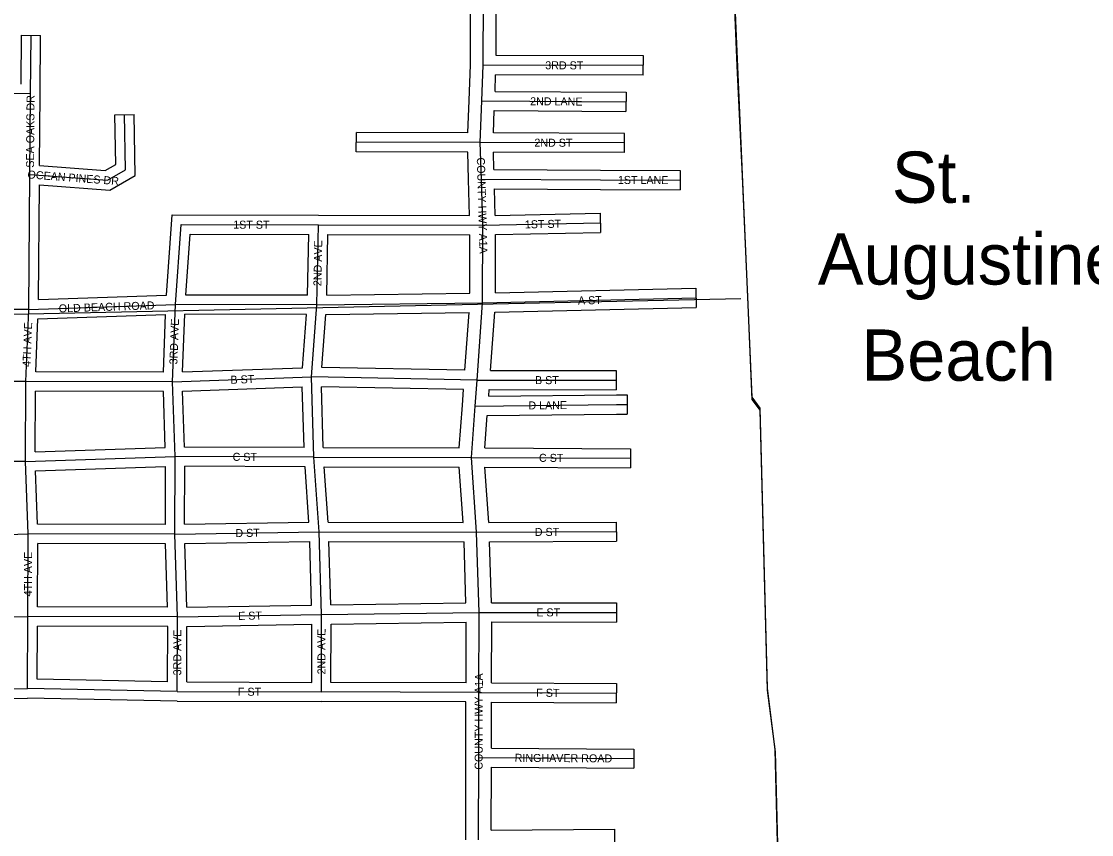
# Model space of a CAD drawing. Extents: x 418523 to 616617, y 1878279 to 2196743.
# Drawn here: x 570042 to 573384, y 2001885 to 2004425 of the extents above; entities that cross this region are included whole.
import ezdxf

# ---------------------------------------------------------------- set-up
doc = ezdxf.new("R2010")
doc.units = 0
for name, color, linetype in [('Level 1', 7, 'Continuous'), ('Level 22', 7, 'Continuous'), ('Level 23', 7, 'Continuous'), ('Level 31', 7, 'Continuous'), ('Level 32', 7, 'Continuous'), ('Level 34', 7, 'Continuous'), ('Level 44', 7, 'Continuous'), ('Level 5', 7, 'Continuous'), ('Level 8', 7, 'Continuous')]:
    doc.layers.add(name, color=color, linetype=linetype)

msp = doc.modelspace()

# ---------------------------------------------------------------- linework, layer by layer
at = {"layer": 'Level 1'}
msp.add_line((568285.081, 2003473.091), (572289.294, 2003559.614), dxfattribs=at)
at = {"layer": 'Level 22'}
for p, q in [((571484.288, 2004288.129), (571484.844, 2004529.597)), ((571479.908, 2004176.133), (571484.288, 2004288.129)), ((571475.17, 2004046.318), (571479.908, 2004176.133)), ((571478.71, 2003931.757), (571475.17, 2004046.318)), ((571482.818, 2003787.74), (571478.71, 2003931.757)), ((571482.26, 2003545.909), (571482.818, 2003787.74)), ((571464.9, 2003304.481), (571482.26, 2003545.909)), ((571459.007, 2003223.399), (571464.9, 2003304.481)), ((571447.539, 2003062.689), (571459.007, 2003223.399)), ((571463.489, 2002829.184), (571447.539, 2003062.689)), ((571471.154, 2002578.97), (571463.489, 2002829.184)), ((571470.579, 2002329.139), (571471.154, 2002578.97)), ((571470.11, 2002125.491), (571470.579, 2002329.139)), ((571469.516, 2001868.024), (571470.11, 2002125.491))]:
    msp.add_line(p, q, dxfattribs=at)
at = {"layer": 'Level 23'}
for p, q in [((571444.29, 2004288.956), (571444.844, 2004529.689)), ((571524.358, 2004318.007), (571524.777, 2004500.073)), ((571439.938, 2004177.696), (571444.289, 2004288.956)), ((571521.104, 2004205.872), (571523.143, 2004258.01)), ((571436.241, 2004076.409), (571439.934, 2004177.591)), ((571516.289, 2004076.191), (571518.833, 2004145.884)), ((571438.729, 2003930.522), (571436.074, 2004016.407)), ((571517.811, 2003961.553), (571516.123, 2004016.189)), ((571441.943, 2003817.835), (571438.726, 2003930.617)), ((571521.957, 2003818.549), (571519.59, 2003901.541)), ((571442.328, 2003575.386), (571442.749, 2003757.831)), ((571522.333, 2003576.829), (571522.751, 2003758.551)), ((571427.005, 2003335.186), (571439.959, 2003515.348)), ((571507.159, 2003334.418), (571520.269, 2003516.766)), ((571419.112, 2003226.298), (571422.671, 2003275.256)), ((571501.326, 2003253.826), (571502.823, 2003274.424)), ((571409.584, 2003092.776), (571419.108, 2003226.246)), ((571489.769, 2003092.468), (571496.998, 2003193.778)), ((571421.337, 2002859.313), (571409.489, 2003032.776)), ((571501.523, 2002859.349), (571489.699, 2003032.466)), ((571430.234, 2002608.402), (571424.384, 2002799.301)), ((571510.257, 2002608.946), (571504.422, 2002799.361)), ((571430.649, 2002359.231), (571431.084, 2002548.406)), ((571510.649, 2002358.877), (571511.087, 2002548.944)), ((571430.11, 2002125.583), (571430.51, 2002299.23)), ((571510.18, 2002155.219), (571510.51, 2002298.875)), ((571429.516, 2001868.116), (571430.11, 2002125.583)), ((571509.588, 2001898.344), (571510.042, 2002095.217))]:
    msp.add_line(p, q, dxfattribs=at)
at = {"layer": 'Level 31'}
for p, q in [((570070.713, 2004198.688), (570072.09, 2004380.878)), ((571984.256, 2004286.614), (571484.288, 2004288.129)), ((570070.713, 2004198.688), (569785.06, 2004199.361)), ((570068.853, 2003946.315), (570070.713, 2004198.688)), ((571479.908, 2004176.133), (571930.099, 2004173.278)), ((571475.17, 2004046.318), (571088.064, 2004047.215)), ((571925.367, 2004044.917), (571475.17, 2004046.318)), ((570065.012, 2003524.845), (570068.853, 2003946.315)), ((571478.71, 2003931.757), (571850.281, 2003929.811)), ((571850.281, 2003929.811), (572099.157, 2003928.511)), ((571482.818, 2003787.74), (571849.655, 2003795.259)), ((570965.141, 2003539.106), (570970.159, 2003788.928)), ((570970.159, 2003788.928), (571482.818, 2003787.74)), ((571482.26, 2003545.909), (572149.044, 2003561.103)), ((570065.012, 2003524.845), (570523.498, 2003540.136)), ((570514.375, 2003298.688), (570523.498, 2003540.136)), ((570965.141, 2003539.106), (570523.498, 2003540.136)), ((570948.134, 2003314.042), (570965.141, 2003539.106)), ((570965.141, 2003539.106), (571482.26, 2003545.909)), ((570065.012, 2003524.845), (569681.387, 2003525.747)), ((570055.924, 2003299.762), (570065.012, 2003524.845)), ((570055.924, 2003299.762), (569680.858, 2003300.645)), ((570055.339, 2003049.567), (570055.924, 2003299.762)), ((570514.375, 2003298.688), (570055.924, 2003299.762)), ((570514.375, 2003298.688), (570948.134, 2003314.042)), ((570522.074, 2003065.201), (570514.375, 2003298.688)), ((571464.9, 2003304.481), (570948.134, 2003314.042)), ((570955.796, 2003063.828), (570948.134, 2003314.042)), ((571464.9, 2003304.481), (571899.889, 2003303.841)), ((571459.007, 2003223.399), (571900.349, 2003227.836)), ((571900.349, 2003227.836), (571933.957, 2003228.123)), ((570055.339, 2003049.567), (570522.074, 2003065.201)), ((570521.51, 2002823.371), (570522.074, 2003065.201)), ((570955.796, 2003063.828), (570522.074, 2003065.201)), ((570955.796, 2003063.828), (571447.539, 2003062.689)), ((570971.743, 2002830.686), (570955.796, 2003063.828)), ((571447.539, 2003062.689), (571944.034, 2003060.091)), ((570055.339, 2003049.567), (569671.709, 2003050.833)), ((570063.054, 2002824.445), (570055.339, 2003049.567)), ((570521.51, 2002823.371), (570971.743, 2002830.686)), ((570971.743, 2002830.686), (571463.489, 2002829.184)), ((570979.386, 2002572.109), (570971.743, 2002830.686)), ((571463.489, 2002829.184), (571900.074, 2002831.087)), ((569679.384, 2002808.983), (570063.054, 2002824.445)), ((570062.449, 2002566.25), (570063.054, 2002824.445)), ((570521.51, 2002823.371), (570063.054, 2002824.445)), ((570529.151, 2002564.793), (570521.51, 2002823.371)), ((569678.795, 2002558.788), (570062.449, 2002566.25)), ((570061.604, 2002341.148), (570062.449, 2002566.25)), ((570529.151, 2002564.793), (570062.449, 2002566.25)), ((570528.609, 2002331.691), (570529.151, 2002564.793)), ((570529.151, 2002564.793), (570979.386, 2002572.109)), ((570978.826, 2002330.277), (570979.386, 2002572.109)), ((570979.386, 2002572.109), (571471.154, 2002578.97)), ((571471.154, 2002578.97), (571900.129, 2002578.709)), ((569686.509, 2002333.666), (570061.604, 2002341.148)), ((570528.609, 2002331.691), (570061.604, 2002341.148)), ((570528.609, 2002331.691), (570978.826, 2002330.277)), ((571470.579, 2002329.139), (570978.826, 2002330.277)), ((571470.579, 2002329.139), (571900.185, 2002326.331)), ((571470.11, 2002125.491), (571954.569, 2002122.194))]:
    msp.add_line(p, q, dxfattribs=at)
for points in [[(570068.853, 2003946.315), (570311.032, 2003928.291), (570366.907, 2003960.526), (570364.14, 2004133.633)], [(570523.498, 2003540.136), (570540.884, 2003790.291), (570970.159, 2003788.928)]]:
    msp.add_lwpolyline(points, dxfattribs=at)
at = {"layer": 'Level 32'}
for p, q in [((570040.939, 2004228.758), (570042.091, 2004381.105)), ((570042.091, 2004381.105), (570102.09, 2004380.651)), ((570100.713, 2004198.461), (570102.09, 2004380.651)), ((571984.347, 2004316.614), (571524.358, 2004318.007)), ((571984.166, 2004256.614), (571984.347, 2004316.614)), ((571984.166, 2004256.614), (571523.143, 2004258.01)), ((570099.06, 2003974.15), (570100.714, 2004198.467)), ((571521.104, 2004205.872), (571930.289, 2004203.277)), ((571930.289, 2004203.277), (571929.91, 2004143.277)), ((570334.144, 2004133.154), (570394.137, 2004134.113)), ((571518.833, 2004145.884), (571929.91, 2004143.277)), ((571087.994, 2004017.214), (571088.133, 2004077.214)), ((571436.241, 2004076.408), (571088.133, 2004077.214)), ((571925.46, 2004074.917), (571516.289, 2004076.191)), ((571925.274, 2004014.916), (571925.46, 2004074.917)), ((571436.075, 2004016.407), (571087.994, 2004017.214)), ((571925.274, 2004014.916), (571516.123, 2004016.19)), ((571517.811, 2003961.553), (571850.439, 2003959.811)), ((571850.438, 2003959.811), (572099.314, 2003958.511)), ((572099.314, 2003958.511), (572099.001, 2003898.511)), ((570095.297, 2003555.871), (570098.562, 2003914.019)), ((571519.59, 2003901.541), (571850.124, 2003899.81)), ((571850.125, 2003899.81), (572099.001, 2003898.511)), ((570970.228, 2003818.928), (571441.943, 2003817.835)), ((571521.957, 2003818.549), (571849.04, 2003825.253)), ((571849.04, 2003825.253), (571850.271, 2003765.264)), ((571522.752, 2003758.551), (571850.271, 2003765.264)), ((570935.739, 2003569.175), (570939.553, 2003759.023)), ((570995.759, 2003569.511), (570999.562, 2003758.858)), ((570999.562, 2003758.858), (571442.749, 2003757.831)), ((570095.297, 2003555.871), (570495.446, 2003569.217)), ((570935.739, 2003569.174), (570555.651, 2003570.061)), ((570995.759, 2003569.511), (571442.328, 2003575.386)), ((571522.334, 2003576.829), (572148.361, 2003591.096)), ((572148.361, 2003591.096), (572149.728, 2003531.11)), ((571520.269, 2003516.766), (572149.728, 2003531.11)), ((570087.159, 2003329.689), (570093.864, 2003495.79)), ((570093.864, 2003495.789), (570492.303, 2003509.076)), ((570485.489, 2003328.755), (570492.303, 2003509.076)), ((570545.574, 2003329.811), (570552.384, 2003510.067)), ((570932.794, 2003509.181), (570552.384, 2003510.067)), ((570920.242, 2003343.073), (570932.794, 2003509.181)), ((570980.443, 2003343.449), (570992.989, 2003509.468)), ((570992.989, 2003509.468), (571439.959, 2003515.348)), ((570485.489, 2003328.755), (570087.159, 2003329.688)), ((570545.574, 2003329.811), (570920.241, 2003343.073)), ((571427.005, 2003335.186), (570980.443, 2003343.449)), ((571507.159, 2003334.417), (571899.934, 2003333.841)), ((571899.934, 2003333.841), (571899.845, 2003273.841)), ((570085.412, 2003080.591), (570085.855, 2003269.691)), ((570485.345, 2003268.754), (570085.855, 2003269.691)), ((570491.101, 2003094.181), (570485.345, 2003268.754)), ((570551.105, 2003095.11), (570545.346, 2003269.763)), ((570545.347, 2003269.763), (570919.07, 2003282.992)), ((570924.86, 2003093.926), (570919.069, 2003282.992)), ((571422.671, 2003275.256), (570979.085, 2003283.463)), ((570984.895, 2003093.761), (570979.085, 2003283.462)), ((571502.823, 2003274.424), (571899.845, 2003273.841)), ((571501.326, 2003253.826), (571900.049, 2003257.836)), ((571900.094, 2003257.836), (571933.702, 2003258.122)), ((571933.702, 2003258.122), (571934.214, 2003198.123)), ((571496.997, 2003193.778), (571900.652, 2003197.837)), ((571900.606, 2003197.837), (571934.214, 2003198.123)), ((570085.413, 2003080.591), (570491.102, 2003094.181)), ((570924.861, 2003093.926), (570551.105, 2003095.11)), ((570984.894, 2003093.76), (571409.584, 2003092.776)), ((571489.769, 2003092.468), (571944.192, 2003090.09)), ((571944.192, 2003090.09), (571943.879, 2003030.09)), ((570086.35, 2003020.588), (570492.001, 2003034.176)), ((570491.58, 2002853.441), (570492.002, 2003034.176)), ((570551.583, 2002853.864), (570552.004, 2003035.106)), ((570927.772, 2003033.916), (570552.004, 2003035.106)), ((570939.655, 2002860.169), (570927.772, 2003033.916)), ((570987.925, 2003033.753), (571409.49, 2003032.776)), ((570999.769, 2002860.601), (570987.925, 2003033.752)), ((571489.699, 2003032.466), (571943.879, 2003030.09)), ((570092.047, 2002854.376), (570086.35, 2003020.588)), ((570551.583, 2002853.864), (570939.656, 2002860.169)), ((570999.769, 2002860.601), (571421.337, 2002859.312)), ((571501.523, 2002859.35), (571899.944, 2002861.086)), ((571899.944, 2002861.086), (571900.206, 2002801.086)), ((570491.579, 2002853.441), (570092.047, 2002854.376)), ((570092.52, 2002596.156), (570092.984, 2002794.373)), ((570492.382, 2002793.439), (570092.985, 2002794.374)), ((570498.249, 2002594.89), (570492.382, 2002793.438)), ((570552.396, 2002793.868), (570942.63, 2002800.208)), ((570558.265, 2002595.27), (570552.396, 2002793.868)), ((570948.501, 2002601.611), (570942.63, 2002800.208)), ((571002.647, 2002800.59), (571424.384, 2002799.302)), ((571008.503, 2002602.518), (571002.647, 2002800.59)), ((571504.422, 2002799.361), (571900.206, 2002801.086)), ((570498.248, 2002594.889), (570092.521, 2002596.156)), ((570558.265, 2002595.27), (570948.501, 2002601.611)), ((571008.503, 2002602.518), (571430.234, 2002608.402)), ((571510.257, 2002608.946), (571900.149, 2002608.709)), ((571900.149, 2002608.709), (571900.112, 2002548.708)), ((570091.716, 2002370.544), (570092.338, 2002536.156)), ((570499.082, 2002534.886), (570092.338, 2002536.156)), ((570498.679, 2002362.302), (570499.082, 2002534.886)), ((570558.679, 2002361.596), (570559.084, 2002535.273)), ((570559.084, 2002535.273), (570949.315, 2002541.615)), ((570948.896, 2002360.372), (570949.316, 2002541.616)), ((571008.897, 2002360.208), (571009.319, 2002542.521)), ((571009.319, 2002542.521), (571431.084, 2002548.406)), ((571511.087, 2002548.945), (571900.112, 2002548.708)), ((570498.679, 2002362.302), (570091.716, 2002370.544)), ((570558.679, 2002361.596), (570948.895, 2002360.371)), ((571430.648, 2002359.231), (571008.897, 2002360.208)), ((571510.649, 2002358.877), (571900.381, 2002356.331)), ((571900.381, 2002356.331), (571899.989, 2002296.33)), ((569716.049, 2002304.249), (570061.601, 2002311.141)), ((570528.514, 2002301.69), (570061.601, 2002311.141)), ((570528.514, 2002301.69), (570978.732, 2002300.276)), ((571430.51, 2002299.23), (570978.757, 2002300.276)), ((571510.511, 2002298.875), (571899.989, 2002296.33)), ((571510.18, 2002155.219), (571954.773, 2002152.194)), ((571954.773, 2002152.194), (571954.364, 2002092.193)), ((571510.043, 2002095.217), (571954.364, 2002092.193)), ((571509.589, 2001898.344), (571893.831, 2001901.409)), ((571893.831, 2001901.409), (571894.309, 2001841.411))]:
    msp.add_line(p, q, dxfattribs=at)
for points in [[(570098.562, 2003914.019), (570318.02, 2003897.687), (570397.185, 2003943.358), (570394.137, 2004134.113)], [(570099.06, 2003974.149), (570304.044, 2003958.896), (570336.629, 2003977.693), (570334.144, 2004133.154)], [(570495.446, 2003569.217), (570512.901, 2003820.381), (570970.254, 2003818.929)], [(570555.651, 2003570.061), (570568.865, 2003760.201), (570939.553, 2003759.023)]]:
    msp.add_lwpolyline(points, dxfattribs=at)
at = {"layer": 'Level 5'}
msp.add_lwpolyline([(572278.004, 2007218.757), (572261.409, 2004667.87), (572323.526, 2003250.488), (572348.437, 2003217.048), (572370.614, 2002341.668), (572394.998, 2002149.835), (572461.476, 1999498.646), (572465.57, 1998189.806), (572518.829, 1996605.731)], dxfattribs=at)
at = {"layer": 'Level 8'}
msp.add_lwpolyline([(572270.578, 2006461.581), (572265.594, 2005510.559), (572262.604, 2004994.547), (572260.608, 2004759.541), (572260.609, 2004660.54), (572265.612, 2004539.536), (572276.616, 2004285.531), (572292.623, 2003941.524), (572309.63, 2003564.516), (572323.636, 2003243.508), (572348.638, 2003210.508), (572370.654, 2002335.488), (572395.658, 2002143.484), (572435.687, 2000573.449), (572445.694, 2000181.441), (572462.707, 1999491.425), (572463.708, 1999433.424), (572467.73, 1998183.396), (572521.759, 1996599.361)], dxfattribs=at)

# ---------------------------------------------------------------- texts
at = {"layer": 'Level 34'}
for s, height, rotation, p in [('3RD ST', 24.9992, 359.825675, (571678.018, 2004275.045)), ('SEA OAKS DR', 25, 89.576839, (570081.506, 2003967.531)), ('2ND LANE', 25, 359.635897, (571630.751, 2004162.676)), ('2ND ST', 25, 359.821017, (571644.009, 2004033.295)), ('COUNTY HWY A1A', 25, 271.632364, (571464.282, 2003999.258)), ('OCEAN PINES DR', 25, 355.743056, (570060.394, 2003934.412)), ('1ST LANE', 25, 359.700292, (571904.734, 2003917.028)), ('1ST ST', 25, 359.817283, (570703.512, 2003777.276)), ('1ST ST', 25, 1.173464, (571614.534, 2003777.937)), ('2ND AVE', 24.9992, 88.848322, (570978.817, 2003597.641)), ('A ST', 25, 1.304697, (571780.512, 2003540.204)), ('OLD BEACH ROAD', 24.99916, 1.909436, (570159.161, 2003515.481)), ('3RD AVE', 25, 87.835117, (570528.929, 2003352.846)), ('4TH AVE', 25, 87.686933, (570070.269, 2003345.239)), ('B ST', 25, 2.026567, (570695.341, 2003292.586)), ('B ST', 25, 359.915183, (571645.999, 2003291.716)), ('D LANE', 25, 0.575417, (571625.474, 2003212.574)), ('C ST', 25, 359.817764, (570701.573, 2003052.136)), ('C ST', 25, 359.699444, (571658.399, 2003049.086)), ('D ST', 25, 0.930142, (570710.455, 2002813.941)), ('D ST', 25, 0.249086, (571645.457, 2002817.479)), ('4TH AVE', 25, 89.86475, (570075.094, 2002628.703)), ('E ST', 25, 359.964442, (571650.2, 2002566.362)), ('E ST', 25, 0.93015, (570719.043, 2002555.378)), ('2ND AVE', 25, 89.866192, (570991.451, 2002385.022)), ('3RD AVE', 25, 89.865486, (570541.224, 2002382.071)), ('COUNTY HWY A1A', 25, 89.866967, (571482.519, 2002087.366)), ('F ST', 25, 359.819561, (570718.244, 2002318.596)), ('F ST', 25, 359.624806, (571649.869, 2002315.467)), ('RINGHAVER ROAD', 25, 359.6093, (571582.335, 2002112.23))]:
    msp.add_text(s, height=height, rotation=rotation, dxfattribs=at).set_placement(p)
at = {"layer": 'Level 44'}
for s, p in [('St.', (572760.361, 2003857.941)), ('Augustine', (572529.398, 2003602.701)), ('Beach', (572665.689, 2003302.416))]:
    msp.add_text(s, height=160, dxfattribs=at).set_placement(p)

doc.saveas('drawing.dxf')
